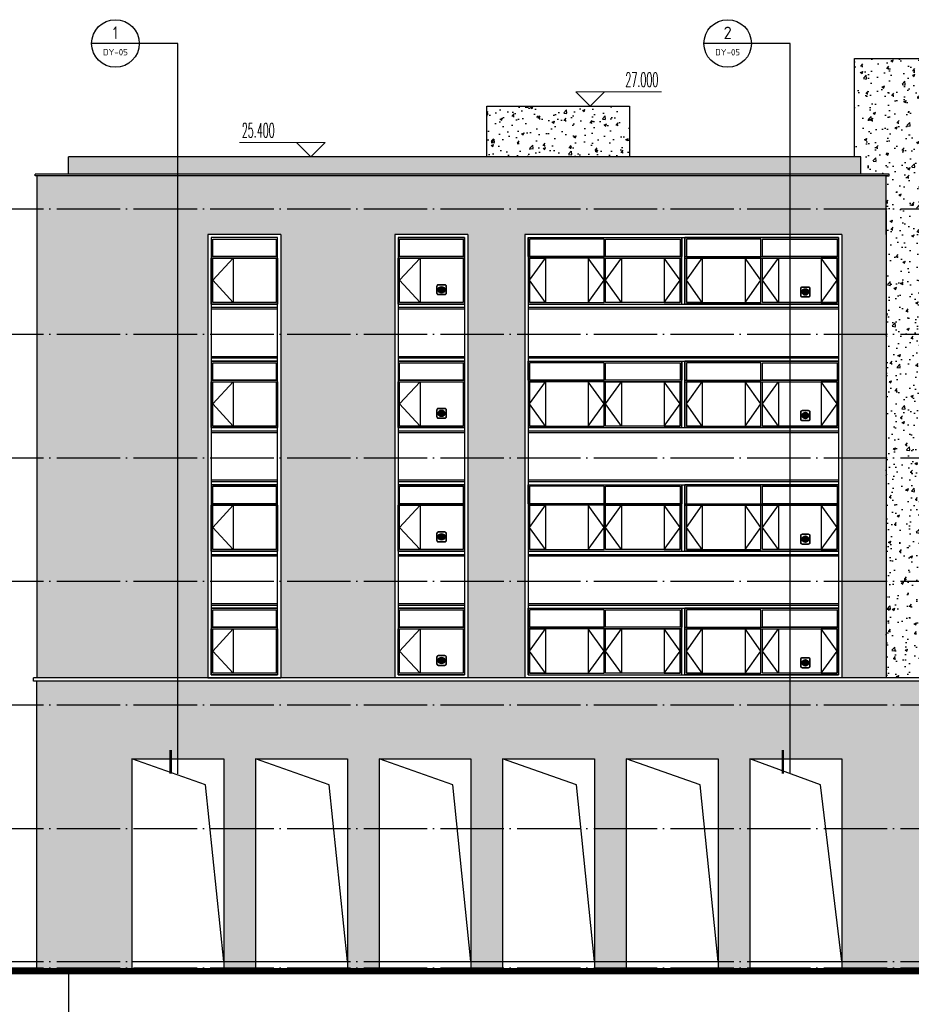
# Model space of a CAD drawing. Extents: x 1779708 to 7299578, y -1121471 to 88434.
# Tile 539 of 656: x 5275827 to 5303960, y -1006906 to -975835. Entities that reach past the tile are written whole.
import ezdxf
from ezdxf.enums import TextEntityAlignment as Align

# ---------------------------------------------------------------- set-up
doc = ezdxf.new("R2010")
doc.units = 0
doc.header["$LTSCALE"] = 1000
doc.header["$MEASUREMENT"] = 0
doc.linetypes.add('DOTE', pattern=[2.42, 2, -0.2, 0.02, -0.2])
doc.layers.get('0').update_dxf_attribs({"linetype": 'CONTINUOUS'})
for name, color, linetype in [('AXIS', 3, 'CONTINUOUS'), ('DIM_IDEN', 3, 'CONTINUOUS'), ('DOTE', 1, 'DOTE'), ('PUB_TEXT', 7, 'CONTINUOUS'), ('WINDOW', 2, 'CONTINUOUS'), ('可见线', 6, 'CONTINUOUS'), ('建筑', 31, 'CONTINUOUS'), ('立面中线', 140, 'CONTINUOUS'), ('立面填充图例白', 7, 'CONTINUOUS'), ('立面粗线', 30, 'CONTINUOUS'), ('立面细线', 114, 'CONTINUOUS')]:
    doc.layers.add(name, color=color, linetype=linetype)
doc.layers.add('DIM_ELEV', color=3, linetype='CONTINUOUS', lineweight=13)
doc.styles.add('_TCH_DIM', font='SIMPLEX.shx', dxfattribs={"width": 0.7, "bigfont": 'GBCBIG.shx'})
doc.styles.get("Standard").update_dxf_attribs({"font": 'GBENOR', "bigfont": 'GBCBIG'})
pattern_1 = [(50, (0, -3328.6), (819.83101, -71.725885), [85.725, -942.975]), (355, (0, -3328.6), (-158.59272, 859.75489), [68.58, -754.38]), (100.451, (68.3, -3334.6), (661.24126, 788.0251), [72.855, -801.405]), (46.1842, (0, -3100), (1219.85568, -189.19048), [128.5875, -1414.4625]), (96.6356, (101.7, -3115.8), (1068.31906, 1113.415), [109.2825, -1202.1075]), (351.184, (0, -3100), (1068.32073, 1113.41303), [102.87, -1131.57]), (21, (114.3, -3157.15), (682.26696, -460.19483), [85.725, -942.975]), (326, (114.3, -3157.15), (278.10913, 828.84585), [68.58, -754.38]), (71.4514, (171.16, -3195.5), (960.37421, 368.65286), [72.855, -801.405]), (37.5, (0, -3328.6), (13.898715, 380.497675), [0, -745.236, 0, -765.81, 0, -757.2375]), (7.5, (0, -3328.6), (300.68848, 450.812587), [0, -436.626, 0, -728.091, 0, -288.6075]), (327.5, (-254.9, -3328.6), (610.157678, -25.779348), [0, -285.75, 0, -891.54, 0, -1183.005]), (317.5, (-369.2, -3328.6), (666.581316, 114.41921), [0, -371.475, 0, -592.074, 0, -840.105])]

# ---------------------------------------------------------------- blocks, each defined once
blk = doc.blocks.new('b112')
at = {"layer": '建筑'}
h = blk.add_hatch(color=1, dxfattribs=at)
h.dxf.hatch_style = 1
edge = h.paths.add_edge_path()
edge.add_arc((2930760, 155416), 100, 0, 360)
for points in [[(2930660, 155266), (2930860, 155266, 0.414214), (2930910, 155316), (2930910, 155516, 0.414214), (2930860, 155566), (2930660, 155566, 0.414214), (2930610, 155516), (2930610, 155316, 0.414214)], [(2930660, 155276), (2930860, 155276, 0.414214), (2930900, 155316), (2930900, 155516, 0.414214), (2930860, 155556), (2930660, 155556, 0.414214), (2930620, 155516), (2930620, 155316, 0.414214)]]:
    blk.add_lwpolyline(points, format="xyb", close=True, dxfattribs=at)
at = {"layer": '建筑', "color": 1}
blk.add_circle((2930760, 155416), 100, dxfattribs=at)

msp = doc.modelspace()

# ---------------------------------------------------------------- hatches: boundary and pattern name
at = {"layer": '立面填充图例白'}
h = msp.add_hatch(dxfattribs=at)
h.set_pattern_fill('AR-CONC', color=0, scale=450, style=0)
h.set_pattern_definition(pattern_1)
h.paths.add_polyline_path([(5312816.3, -978608.3), (5312816.3, -981808.3), (5314566.3, -981808.3), (5314566.3, -980808.3), (5314516.3, -980808.3), (5314516.3, -980708.3), (5315366.3, -980708.3), (5315366.3, -980158.3), (5315566.3, -980158.3), (5315566.3, -977058.3), (5302166.3, -977058.3), (5302166.3, -980158.3), (5302366.3, -980158.3), (5302366.3, -980708.3), (5303266.3, -980708.3), (5303266.3, -980758.3), (5303166.3, -980758.3), (5303166.3, -981808.3), (5304816.3, -981808.3), (5304816.3, -978608.3)])
h = msp.add_hatch(dxfattribs=at)
h.set_pattern_fill('AR-CONC', color=0, scale=450, style=0)
h.set_pattern_definition(pattern_1)
h.paths.add_polyline_path([(5295066.3, -978558.3), (5290566.3, -978558.3), (5290566.3, -980158.3), (5295066.3, -980158.3)])
h = msp.add_hatch(dxfattribs=at)
h.set_pattern_fill('AR-CONC', color=0, scale=450, style=0)
h.set_pattern_definition(pattern_1)
h.paths.add_polyline_path([(5302366.3, -980158.3), (5277366.3, -980158.3), (5277366.3, -980708.3), (5302366.3, -980708.3)])
h = msp.add_hatch(dxfattribs=at)
h.set_pattern_fill('AR-CONC', color=0, scale=450, style=0)
h.set_pattern_definition(pattern_1)
h.paths.add_polyline_path([(5303166.3, -980758.3), (5276366.3, -980758.3), (5276366.3, -981808.3), (5303166.3, -981808.3)])
h = msp.add_hatch(dxfattribs=at)
h.set_pattern_fill('AR-CONC', color=0, scale=450, style=0)
h.set_pattern_definition(pattern_1)
h.paths.add_polyline_path([(5303166.3, -981858.3), (5303166.3, -981808.3), (5276366.3, -981808.3), (5276366.3, -985758.3), (5281766.3, -985758.3), (5281766.3, -982608.3), (5284066.3, -982608.3), (5284066.3, -985758.3), (5287666.3, -985758.3), (5287666.3, -982608.3), (5289966.3, -982608.3), (5289966.3, -985758.3), (5291766.3, -985758.3), (5291766.3, -982608.3), (5301766.3, -982608.3), (5301766.3, -985758.3), (5303166.3, -985758.3)])
h = msp.add_hatch(dxfattribs=at)
h.set_pattern_fill('AR-CONC', color=0, scale=450, style=0)
h.set_pattern_definition(pattern_1)
h.paths.add_polyline_path([(5314566.3, -981808.3), (5312766.3, -981808.3), (5312766.3, -985758.3), (5314566.3, -985758.3)])
h.paths.add_polyline_path([(5304816.3, -985758.3), (5304816.3, -981808.3), (5303166.3, -981808.3), (5303166.3, -985758.3)])
h = msp.add_hatch(dxfattribs=at)
h.set_pattern_fill('AR-CONC', color=0, scale=450, style=0)
h.set_pattern_definition(pattern_1)
h.paths.add_polyline_path([(5303166.3, -985758.3), (5301766.3, -985758.3), (5301766.3, -989658.3), (5303166.3, -989658.3)])
h.paths.add_polyline_path([(5291766.3, -985758.3), (5289966.3, -985758.3), (5289966.3, -989658.3), (5291766.3, -989658.3)])
h.paths.add_polyline_path([(5287666.3, -985758.3), (5284066.3, -985758.3), (5284066.3, -989658.3), (5287666.3, -989658.3)])
h.paths.add_polyline_path([(5281766.3, -985758.3), (5276366.3, -985758.3), (5276366.3, -989658.3), (5281766.3, -989658.3)])
h = msp.add_hatch(dxfattribs=at)
h.set_pattern_fill('AR-CONC', color=0, scale=450, style=0)
h.set_pattern_definition(pattern_1)
h.paths.add_polyline_path([(5304816.3, -989658.3), (5304816.3, -985758.3), (5303166.3, -985758.3), (5303166.3, -989658.3)])
h.paths.add_polyline_path([(5312816.3, -985758.3), (5312816.3, -989658.3), (5314566.3, -989658.3), (5314566.3, -985758.3)])
h = msp.add_hatch(dxfattribs=at)
h.set_pattern_fill('AR-CONC', color=0, scale=450, style=0)
h.set_pattern_definition(pattern_1)
h.paths.add_polyline_path([(5281766.3, -989658.3), (5276366.3, -989658.3), (5276366.3, -993558.3), (5281766.3, -993558.3)])
h.paths.add_polyline_path([(5287666.3, -989658.3), (5284066.3, -989658.3), (5284066.3, -993558.3), (5287666.3, -993558.3)])
h.paths.add_polyline_path([(5291766.3, -989658.3), (5289966.3, -989658.3), (5289966.3, -993558.3), (5291766.3, -993558.3)])
h.paths.add_polyline_path([(5303166.3, -989658.3), (5301766.3, -989658.3), (5301766.3, -993558.3), (5303166.3, -993558.3)])
h = msp.add_hatch(dxfattribs=at)
h.set_pattern_fill('AR-CONC', color=0, scale=450, style=0)
h.set_pattern_definition(pattern_1)
h.paths.add_polyline_path([(5304816.3, -993558.3), (5304816.3, -989658.3), (5303166.3, -989658.3), (5303166.3, -993558.3)])
h.paths.add_polyline_path([(5312816.3, -989658.3), (5312816.3, -993558.3), (5314566.3, -993558.3), (5314566.3, -989658.3)])
h = msp.add_hatch(dxfattribs=at)
h.set_pattern_fill('AR-CONC', color=0, scale=450, style=0)
h.set_pattern_definition(pattern_1)
h.paths.add_polyline_path([(5303166.3, -993558.3), (5301766.3, -993558.3), (5301766.3, -996608.3), (5303166.3, -996608.3)])
h.paths.add_polyline_path([(5291766.3, -993558.3), (5289966.3, -993558.3), (5289966.3, -996608.3), (5291766.3, -996608.3)])
h.paths.add_polyline_path([(5287666.3, -993558.3), (5284066.3, -993558.3), (5284066.3, -996608.3), (5287666.3, -996608.3)])
h.paths.add_polyline_path([(5281766.3, -993558.3), (5276366.3, -993558.3), (5276366.3, -996608.3), (5281766.3, -996608.3)])
h = msp.add_hatch(dxfattribs=at)
h.set_pattern_fill('AR-CONC', color=0, scale=450, style=0)
h.set_pattern_definition(pattern_1)
h.paths.add_polyline_path([(5304866.3, -993558.3), (5303166.3, -993558.3), (5303166.3, -996608.3), (5304866.3, -996608.3)])
h.paths.add_polyline_path([(5312816.3, -993558.3), (5312816.3, -996608.3), (5314566.3, -996608.3), (5314566.3, -993558.3)])
h = msp.add_hatch(dxfattribs=at)
h.set_pattern_fill('AR-CONC', color=0, scale=450, style=0)
h.set_pattern_definition(pattern_1)
h.paths.add_polyline_path([(5329366.3, -996708.3), (5315566.3, -996708.3), (5276366.3, -996708.3), (5276366.3, -997458.3), (5329366.3, -997458.3)])
h = msp.add_hatch(dxfattribs=at)
h.set_pattern_fill('AR-CONC', color=0, scale=450, style=0)
h.set_pattern_definition(pattern_1)
h.paths.add_polyline_path([(5329366.3, -997458.3), (5276366.3, -997458.3), (5276366.3, -1001358.3), (5279366.3, -1001358.3), (5279366.3, -999158.3), (5282266.3, -999158.3), (5282266.3, -1001358.3), (5283266.3, -1001358.3), (5283266.3, -999158.3), (5286166.3, -999158.3), (5286166.3, -1001358.3), (5287166.3, -1001358.3), (5287166.3, -999158.3), (5290066.3, -999158.3), (5290066.3, -1001358.3), (5291066.3, -1001358.3), (5291066.3, -999158.3), (5293966.3, -999158.3), (5293966.3, -1001358.3), (5294966.3, -1001358.3), (5294966.3, -999158.3), (5297866.3, -999158.3), (5297866.3, -1001358.3), (5298866.3, -1001358.3), (5298866.3, -999158.3), (5301766.3, -999158.3), (5301766.3, -1001358.3), (5307166.3, -1001358.3), (5307166.3, -999158.3), (5310566.3, -999158.3), (5310566.3, -1001358.3), (5311566.3, -1001358.3), (5311566.3, -999158.3), (5314966.3, -999158.3), (5314966.3, -1001358.3), (5315966.3, -1001358.3), (5315966.3, -999158.3), (5318566.3, -999158.3), (5318566.3, -1001358.3), (5319566.3, -1001358.3), (5319566.3, -999158.3), (5323166.3, -999158.3), (5323166.3, -1001358.3), (5329366.3, -1001358.3)])
h = msp.add_hatch(dxfattribs=at)
h.set_pattern_fill('AR-CONC', color=0, scale=450, style=0)
h.set_pattern_definition(pattern_1)
h.paths.add_polyline_path([(5329366.3, -1005558.3), (5323166.3, -1005558.3), (5323166.3, -1005758.3), (5329366.3, -1005758.3)])
h.paths.add_polyline_path([(5319566.3, -1005558.3), (5318566.3, -1005558.3), (5318566.3, -1005758.3), (5319566.3, -1005758.3)])
h.paths.add_polyline_path([(5315966.3, -1005558.3), (5314966.3, -1005558.3), (5314966.3, -1005758.3), (5315966.3, -1005758.3)])
h.paths.add_polyline_path([(5311566.3, -1005558.3), (5310566.3, -1005558.3), (5310566.3, -1005758.3), (5311566.3, -1005758.3)])
h.paths.add_polyline_path([(5307166.3, -1005558.3), (5301766.3, -1005558.3), (5301766.3, -1005758.3), (5307166.3, -1005758.3)])
h.paths.add_polyline_path([(5298866.3, -1005558.3), (5297866.3, -1005558.3), (5297866.3, -1005758.3), (5298866.3, -1005758.3)])
h.paths.add_polyline_path([(5294966.3, -1005558.3), (5293966.3, -1005558.3), (5293966.3, -1005758.3), (5294966.3, -1005758.3)])
h.paths.add_polyline_path([(5291066.3, -1005558.3), (5290066.3, -1005558.3), (5290066.3, -1005758.3), (5291066.3, -1005758.3)])
h.paths.add_polyline_path([(5287166.3, -1005558.3), (5286166.3, -1005558.3), (5286166.3, -1005758.3), (5287166.3, -1005758.3)])
h.paths.add_polyline_path([(5283266.3, -1005558.3), (5282266.3, -1005558.3), (5282266.3, -1005758.3), (5283266.3, -1005758.3)])
h.paths.add_polyline_path([(5279366.3, -1005558.3), (5276366.3, -1005558.3), (5276366.3, -1005758.3), (5279366.3, -1005758.3)])
h.paths.add_polyline_path([(5329366.3, -1001358.3), (5323166.3, -1001358.3), (5323166.3, -1005558.3), (5329366.3, -1005558.3)])
h.paths.add_polyline_path([(5319566.3, -1001358.3), (5318566.3, -1001358.3), (5318566.3, -1005558.3), (5319566.3, -1005558.3)])
h.paths.add_polyline_path([(5315966.3, -1001358.3), (5314966.3, -1001358.3), (5314966.3, -1005558.3), (5315966.3, -1005558.3)])
h.paths.add_polyline_path([(5311566.3, -1001358.3), (5310566.3, -1001358.3), (5310566.3, -1005558.3), (5311566.3, -1005558.3)])
h.paths.add_polyline_path([(5307166.3, -1001358.3), (5301766.3, -1001358.3), (5301766.3, -1005558.3), (5307166.3, -1005558.3)])
h.paths.add_polyline_path([(5298866.3, -1001358.3), (5297866.3, -1001358.3), (5297866.3, -1005558.3), (5298866.3, -1005558.3)])
h.paths.add_polyline_path([(5294966.3, -1001358.3), (5293966.3, -1001358.3), (5293966.3, -1005558.3), (5294966.3, -1005558.3)])
h.paths.add_polyline_path([(5291066.3, -1001358.3), (5290066.3, -1001358.3), (5290066.3, -1005558.3), (5291066.3, -1005558.3)])
h.paths.add_polyline_path([(5287166.3, -1001358.3), (5286166.3, -1001358.3), (5286166.3, -1005558.3), (5287166.3, -1005558.3)])
h.paths.add_polyline_path([(5283266.3, -1001358.3), (5282266.3, -1001358.3), (5282266.3, -1005558.3), (5283266.3, -1005558.3)])
h.paths.add_polyline_path([(5279366.3, -1001358.3), (5276366.3, -1001358.3), (5276366.3, -1005558.3), (5279366.3, -1005558.3)])

# ---------------------------------------------------------------- linework, layer by layer
at = {"layer": 'AXIS'}
msp.add_line((5277366.3, -1005758.3), (5277366.3, -1007793.5), dxfattribs=at)
at = {"layer": 'DIM_ELEV'}
for p, q in [((5293826.5, -978558.3), (5293376.5, -978108.3)), ((5293376.5, -978108.3), (5296076.5, -978108.3)), ((5293826.5, -978558.3), (5294276.5, -978108.3)), ((5291351.5, -978558.3), (5294276.5, -978558.3)), ((5285464.3, -979708.3), (5282764.3, -979708.3)), ((5285014.3, -980158.3), (5284564.3, -979708.3)), ((5285014.3, -980158.3), (5285464.3, -979708.3)), ((5287489.3, -980158.3), (5284564.3, -980158.3))]:
    msp.add_line(p, q, dxfattribs=at)
at = {"layer": 'DIM_IDEN'}
for p, q in [((5279598.3, -976584.6), (5278098.3, -976584.6)), ((5280816.3, -976584.6), (5279598.3, -976584.6)), ((5280816.3, -999628.6), (5280816.3, -976584.6)), ((5298916.1, -976584.6), (5297416.1, -976584.6)), ((5300134.1, -976584.6), (5298916.1, -976584.6)), ((5300134.1, -999628.6), (5300134.1, -976584.6))]:
    msp.add_line(p, q, dxfattribs=at)
at = {"layer": 'DIM_IDEN', "const_width": 75}
for points in [[(5280591.3, -999628.6), (5280591.3, -998878.6)], [(5299909.1, -999628.6), (5299909.1, -998878.6)]]:
    msp.add_lwpolyline(points, dxfattribs=at)
at = {"layer": 'DIM_IDEN'}
for centre in [(5278848.3, -976584.6), (5298166.1, -976584.6)]:
    msp.add_circle(centre, 750, dxfattribs=at)
at = {"layer": 'DOTE'}
for p, q in [((5272162.1, -981808.3), (5346366.3, -981808.3)), ((5272162.1, -985758.3), (5346366.3, -985758.3)), ((5272162.1, -989658.3), (5346366.3, -989658.3)), ((5272162.1, -993558.3), (5346366.3, -993558.3)), ((5272162.1, -997458.3), (5346366.3, -997458.3)), ((5272162.1, -1001358.3), (5346366.3, -1001358.3)), ((5272162.1, -1005558.3), (5346366.3, -1005558.3)), ((5272162.1, -1005758.3), (5346366.3, -1005758.3))]:
    msp.add_line(p, q, dxfattribs=at)
at = {"layer": 'WINDOW'}
for points in [[(5283916.3, -983308.3), (5281916.3, -983308.3), (5281916.3, -982758.3), (5283916.3, -982758.3)], [(5289816.3, -983308.3), (5287816.3, -983308.3), (5287816.3, -982758.3), (5289816.3, -982758.3)], [(5291916.3, -983308.3), (5294266.3, -983308.3), (5294266.3, -982758.3), (5291916.3, -982758.3)], [(5296666.3, -983308.3), (5294316.3, -983308.3), (5294316.3, -982758.3), (5296666.3, -982758.3)], [(5296866.3, -983308.3), (5299216.3, -983308.3), (5299216.3, -982758.3), (5296866.3, -982758.3)], [(5301616.3, -983308.3), (5299266.3, -983308.3), (5299266.3, -982758.3), (5301616.3, -982758.3)], [(5283916.3, -984758.3), (5281916.3, -984758.3), (5281916.3, -983358.3), (5283916.3, -983358.3)], [(5289816.3, -984758.3), (5287816.3, -984758.3), (5287816.3, -983358.3), (5289816.3, -983358.3)], [(5291916.3, -984758.3), (5294266.3, -984758.3), (5294266.3, -983358.3), (5291916.3, -983358.3)], [(5296666.3, -984758.3), (5294316.3, -984758.3), (5294316.3, -983358.3), (5296666.3, -983358.3)], [(5296866.3, -984758.3), (5299216.3, -984758.3), (5299216.3, -983358.3), (5296866.3, -983358.3)], [(5301616.3, -984758.3), (5299266.3, -984758.3), (5299266.3, -983358.3), (5301616.3, -983358.3)], [(5283916.3, -987208.3), (5281916.3, -987208.3), (5281916.3, -986658.3), (5283916.3, -986658.3)], [(5289816.3, -987208.3), (5287816.3, -987208.3), (5287816.3, -986658.3), (5289816.3, -986658.3)], [(5291916.3, -987208.3), (5294266.3, -987208.3), (5294266.3, -986658.3), (5291916.3, -986658.3)], [(5296666.3, -987208.3), (5294316.3, -987208.3), (5294316.3, -986658.3), (5296666.3, -986658.3)], [(5296866.3, -987208.3), (5299216.3, -987208.3), (5299216.3, -986658.3), (5296866.3, -986658.3)], [(5301616.3, -987208.3), (5299266.3, -987208.3), (5299266.3, -986658.3), (5301616.3, -986658.3)], [(5283916.3, -988658.3), (5281916.3, -988658.3), (5281916.3, -987258.3), (5283916.3, -987258.3)], [(5289816.3, -988658.3), (5287816.3, -988658.3), (5287816.3, -987258.3), (5289816.3, -987258.3)], [(5291916.3, -988658.3), (5294266.3, -988658.3), (5294266.3, -987258.3), (5291916.3, -987258.3)], [(5296666.3, -988658.3), (5294316.3, -988658.3), (5294316.3, -987258.3), (5296666.3, -987258.3)], [(5296866.3, -988658.3), (5299216.3, -988658.3), (5299216.3, -987258.3), (5296866.3, -987258.3)], [(5301616.3, -988658.3), (5299266.3, -988658.3), (5299266.3, -987258.3), (5301616.3, -987258.3)], [(5283916.3, -991108.3), (5281916.3, -991108.3), (5281916.3, -990558.3), (5283916.3, -990558.3)], [(5289816.3, -991108.3), (5287816.3, -991108.3), (5287816.3, -990558.3), (5289816.3, -990558.3)], [(5291916.3, -991108.3), (5294266.3, -991108.3), (5294266.3, -990558.3), (5291916.3, -990558.3)], [(5296666.3, -991108.3), (5294316.3, -991108.3), (5294316.3, -990558.3), (5296666.3, -990558.3)], [(5296866.3, -991108.3), (5299216.3, -991108.3), (5299216.3, -990558.3), (5296866.3, -990558.3)], [(5301616.3, -991108.3), (5299266.3, -991108.3), (5299266.3, -990558.3), (5301616.3, -990558.3)], [(5283916.3, -992558.3), (5281916.3, -992558.3), (5281916.3, -991158.3), (5283916.3, -991158.3)], [(5289816.3, -992558.3), (5287816.3, -992558.3), (5287816.3, -991158.3), (5289816.3, -991158.3)], [(5291916.3, -992558.3), (5294266.3, -992558.3), (5294266.3, -991158.3), (5291916.3, -991158.3)], [(5296666.3, -992558.3), (5294316.3, -992558.3), (5294316.3, -991158.3), (5296666.3, -991158.3)], [(5296866.3, -992558.3), (5299216.3, -992558.3), (5299216.3, -991158.3), (5296866.3, -991158.3)], [(5301616.3, -992558.3), (5299266.3, -992558.3), (5299266.3, -991158.3), (5301616.3, -991158.3)], [(5283916.3, -995008.3), (5281916.3, -995008.3), (5281916.3, -994458.3), (5283916.3, -994458.3)], [(5289816.3, -995008.3), (5287816.3, -995008.3), (5287816.3, -994458.3), (5289816.3, -994458.3)], [(5291916.3, -995008.3), (5294266.3, -995008.3), (5294266.3, -994458.3), (5291916.3, -994458.3)], [(5296666.3, -995008.3), (5294316.3, -995008.3), (5294316.3, -994458.3), (5296666.3, -994458.3)], [(5296866.3, -995008.3), (5299216.3, -995008.3), (5299216.3, -994458.3), (5296866.3, -994458.3)], [(5301616.3, -995008.3), (5299266.3, -995008.3), (5299266.3, -994458.3), (5301616.3, -994458.3)], [(5283916.3, -996458.3), (5281916.3, -996458.3), (5281916.3, -995058.3), (5283916.3, -995058.3)], [(5289816.3, -996458.3), (5287816.3, -996458.3), (5287816.3, -995058.3), (5289816.3, -995058.3)], [(5291916.3, -996458.3), (5294266.3, -996458.3), (5294266.3, -995058.3), (5291916.3, -995058.3)], [(5296666.3, -996458.3), (5294316.3, -996458.3), (5294316.3, -995058.3), (5296666.3, -995058.3)], [(5296866.3, -996458.3), (5299216.3, -996458.3), (5299216.3, -995058.3), (5296866.3, -995058.3)], [(5301616.3, -996458.3), (5299266.3, -996458.3), (5299266.3, -995058.3), (5301616.3, -995058.3)]]:
    msp.add_lwpolyline(points, close=True, dxfattribs=at)
at = {"layer": '可见线', "const_width": 200}
msp.add_lwpolyline([(5420570.5, -1005858.3), (5272162.1, -1005858.3)], dxfattribs=at)
at = {"layer": '立面中线'}
for p, q in [((5302166.3, -980158.3), (5302166.3, -977058.3)), ((5302166.3, -977058.3), (5315566.3, -977058.3)), ((5290566.3, -980158.3), (5290566.3, -978558.3)), ((5290566.3, -978558.3), (5295066.3, -978558.3)), ((5295066.3, -978558.3), (5295066.3, -980158.3)), ((5287766.3, -982708.3), (5287766.3, -996508.3)), ((5287766.3, -982708.3), (5289866.3, -982708.3)), ((5291866.3, -982708.3), (5301666.3, -982708.3)), ((5281866.3, -984808.3), (5283966.3, -984808.3)), ((5281866.3, -984908.3), (5283966.3, -984908.3)), ((5281866.3, -984958.3), (5283966.3, -984958.3)), ((5287766.3, -984808.3), (5289866.3, -984808.3)), ((5287766.3, -984908.3), (5289866.3, -984908.3)), ((5287766.3, -984958.3), (5289866.3, -984958.3)), ((5291866.3, -984808.3), (5301666.3, -984808.3)), ((5291866.3, -984908.3), (5301666.3, -984908.3)), ((5291866.3, -984958.3), (5301666.3, -984958.3)), ((5281866.3, -986458.3), (5283966.3, -986458.3)), ((5281866.3, -986508.3), (5283966.3, -986508.3)), ((5287766.3, -986458.3), (5289866.3, -986458.3)), ((5287766.3, -986508.3), (5289866.3, -986508.3)), ((5291866.3, -986458.3), (5301666.3, -986458.3)), ((5291866.3, -986508.3), (5301666.3, -986508.3)), ((5281866.3, -986608.3), (5283966.3, -986608.3)), ((5287766.3, -986608.3), (5289866.3, -986608.3)), ((5291866.3, -986608.3), (5301666.3, -986608.3)), ((5281866.3, -988708.3), (5283966.3, -988708.3)), ((5281866.3, -988808.3), (5283966.3, -988808.3)), ((5281866.3, -988858.3), (5283966.3, -988858.3)), ((5287766.3, -988708.3), (5289866.3, -988708.3)), ((5287766.3, -988808.3), (5289866.3, -988808.3)), ((5287766.3, -988858.3), (5289866.3, -988858.3)), ((5291866.3, -988708.3), (5301666.3, -988708.3)), ((5291866.3, -988808.3), (5301666.3, -988808.3)), ((5291866.3, -988858.3), (5301666.3, -988858.3)), ((5281866.3, -990358.3), (5283966.3, -990358.3)), ((5281866.3, -990408.3), (5283966.3, -990408.3)), ((5281866.3, -990508.3), (5283966.3, -990508.3)), ((5287766.3, -990358.3), (5289866.3, -990358.3)), ((5287766.3, -990408.3), (5289866.3, -990408.3)), ((5287766.3, -990508.3), (5289866.3, -990508.3)), ((5291866.3, -990358.3), (5301666.3, -990358.3)), ((5291866.3, -990408.3), (5301666.3, -990408.3)), ((5291866.3, -990508.3), (5301666.3, -990508.3)), ((5281866.3, -992608.3), (5283966.3, -992608.3)), ((5281866.3, -992708.3), (5283966.3, -992708.3)), ((5287766.3, -992608.3), (5289866.3, -992608.3)), ((5287766.3, -992708.3), (5289866.3, -992708.3)), ((5291866.3, -992608.3), (5301666.3, -992608.3)), ((5291866.3, -992708.3), (5301666.3, -992708.3)), ((5281866.3, -992758.3), (5283966.3, -992758.3)), ((5287766.3, -992758.3), (5289866.3, -992758.3)), ((5291866.3, -992758.3), (5301666.3, -992758.3)), ((5281866.3, -994258.3), (5283966.3, -994258.3)), ((5287766.3, -994258.3), (5289866.3, -994258.3)), ((5291866.3, -994258.3), (5301666.3, -994258.3)), ((5281866.3, -994308.3), (5283966.3, -994308.3)), ((5281866.3, -994408.3), (5283966.3, -994408.3)), ((5287766.3, -994308.3), (5289866.3, -994308.3)), ((5287766.3, -994408.3), (5289866.3, -994408.3)), ((5291866.3, -994308.3), (5301666.3, -994308.3)), ((5291866.3, -994408.3), (5301666.3, -994408.3)), ((5287766.3, -996508.3), (5289866.3, -996508.3)), ((5291866.3, -996508.3), (5301666.3, -996508.3))]:
    msp.add_line(p, q, dxfattribs=at)
for points in [[(5277366.3, -980708.3), (5277366.3, -980158.3)], [(5302366.3, -980708.3), (5302366.3, -980158.3), (5277366.3, -980158.3)], [(5289866.3, -982708.3), (5289866.3, -984808.3)], [(5289866.3, -982708.3), (5289866.3, -996508.3)], [(5291866.3, -982708.3), (5291866.3, -984808.3)], [(5291866.3, -982708.3), (5291866.3, -996508.3)], [(5296716.3, -984808.3), (5296716.3, -982708.3)], [(5296816.3, -984808.3), (5296816.3, -982708.3)], [(5301666.3, -982708.3), (5301666.3, -985758.3)], [(5301766.3, -982608.3), (5301766.3, -985758.3)], [(5283966.3, -984808.3), (5281866.3, -984808.3)], [(5301666.3, -985758.3), (5301666.3, -989658.3)], [(5301766.3, -985758.3), (5301766.3, -989658.3)], [(5283966.3, -986608.3), (5281866.3, -986608.3)], [(5283966.3, -986608.3), (5281866.3, -986608.3)], [(5289866.3, -986608.3), (5289866.3, -988708.3)], [(5291866.3, -986608.3), (5291866.3, -988708.3)], [(5296716.3, -988708.3), (5296716.3, -986608.3)], [(5296816.3, -988708.3), (5296816.3, -986608.3)], [(5283966.3, -988708.3), (5281866.3, -988708.3)], [(5283966.3, -988708.3), (5281866.3, -988708.3)], [(5301666.3, -989658.3), (5301666.3, -993558.3)], [(5301766.3, -989658.3), (5301766.3, -993558.3)], [(5283966.3, -990508.3), (5281866.3, -990508.3)], [(5283966.3, -990508.3), (5281866.3, -990508.3)], [(5283966.3, -990508.3), (5281866.3, -990508.3)], [(5283966.3, -990508.3), (5281866.3, -990508.3)], [(5289866.3, -990508.3), (5289866.3, -992608.3)], [(5291866.3, -990508.3), (5291866.3, -992608.3)], [(5296716.3, -992608.3), (5296716.3, -990508.3)], [(5296816.3, -992608.3), (5296816.3, -990508.3)], [(5283966.3, -992608.3), (5281866.3, -992608.3)], [(5283966.3, -992608.3), (5281866.3, -992608.3)], [(5301666.3, -993558.3), (5301666.3, -996508.3)], [(5301766.3, -993558.3), (5301766.3, -996608.3)], [(5283966.3, -996508.3), (5283966.3, -994408.3), (5281866.3, -994408.3), (5281866.3, -996508.3)], [(5283966.3, -994408.3), (5281866.3, -994408.3)], [(5283966.3, -994408.3), (5281866.3, -994408.3)], [(5283966.3, -994408.3), (5281866.3, -994408.3)], [(5283966.3, -994408.3), (5281866.3, -994408.3)], [(5289866.3, -994408.3), (5289866.3, -996508.3)], [(5291866.3, -996508.3), (5291866.3, -994408.3)], [(5296716.3, -996508.3), (5296716.3, -994408.3)], [(5296816.3, -996508.3), (5296816.3, -994408.3)]]:
    msp.add_lwpolyline(points, dxfattribs=at)
for points in [[(5281866.3, -996508.3), (5283966.3, -996508.3), (5283966.3, -982708.3), (5281866.3, -982708.3)], [(5283966.3, -982708.3), (5281866.3, -982708.3), (5281866.3, -983308.3), (5283966.3, -983308.3)], [(5289866.3, -982708.3), (5287766.3, -982708.3), (5287766.3, -983308.3), (5289866.3, -983308.3)], [(5291866.3, -982708.3), (5296716.3, -982708.3), (5296716.3, -983308.3), (5291866.3, -983308.3)], [(5301666.3, -982708.3), (5296816.3, -982708.3), (5296816.3, -983308.3), (5301666.3, -983308.3)], [(5283966.3, -984808.3), (5281866.3, -984808.3), (5281866.3, -983358.3), (5283966.3, -983358.3)], [(5289866.3, -984808.3), (5287766.3, -984808.3), (5287766.3, -983358.3), (5289866.3, -983358.3)], [(5291866.3, -984808.3), (5296716.3, -984808.3), (5296716.3, -983358.3), (5291866.3, -983358.3)], [(5301666.3, -984808.3), (5296816.3, -984808.3), (5296816.3, -983358.3), (5301666.3, -983358.3)], [(5283966.3, -986608.3), (5281866.3, -986608.3), (5281866.3, -987208.3), (5283966.3, -987208.3)], [(5289866.3, -986608.3), (5287766.3, -986608.3), (5287766.3, -987208.3), (5289866.3, -987208.3)], [(5291866.3, -986608.3), (5296716.3, -986608.3), (5296716.3, -987208.3), (5291866.3, -987208.3)], [(5301666.3, -986608.3), (5296816.3, -986608.3), (5296816.3, -987208.3), (5301666.3, -987208.3)], [(5283966.3, -988708.3), (5281866.3, -988708.3), (5281866.3, -987258.3), (5283966.3, -987258.3)], [(5289866.3, -988708.3), (5287766.3, -988708.3), (5287766.3, -987258.3), (5289866.3, -987258.3)], [(5291866.3, -988708.3), (5296716.3, -988708.3), (5296716.3, -987258.3), (5291866.3, -987258.3)], [(5301666.3, -988708.3), (5296816.3, -988708.3), (5296816.3, -987258.3), (5301666.3, -987258.3)], [(5283966.3, -990508.3), (5281866.3, -990508.3), (5281866.3, -991108.3), (5283966.3, -991108.3)], [(5289866.3, -990508.3), (5287766.3, -990508.3), (5287766.3, -991108.3), (5289866.3, -991108.3)], [(5291866.3, -990508.3), (5296716.3, -990508.3), (5296716.3, -991108.3), (5291866.3, -991108.3)], [(5301666.3, -990508.3), (5296816.3, -990508.3), (5296816.3, -991108.3), (5301666.3, -991108.3)], [(5283966.3, -992608.3), (5281866.3, -992608.3), (5281866.3, -991158.3), (5283966.3, -991158.3)], [(5289866.3, -992608.3), (5287766.3, -992608.3), (5287766.3, -991158.3), (5289866.3, -991158.3)], [(5291866.3, -992608.3), (5296716.3, -992608.3), (5296716.3, -991158.3), (5291866.3, -991158.3)], [(5301666.3, -992608.3), (5296816.3, -992608.3), (5296816.3, -991158.3), (5301666.3, -991158.3)], [(5283966.3, -994408.3), (5281866.3, -994408.3), (5281866.3, -995008.3), (5283966.3, -995008.3)], [(5289866.3, -994408.3), (5287766.3, -994408.3), (5287766.3, -995008.3), (5289866.3, -995008.3)], [(5291866.3, -994408.3), (5296716.3, -994408.3), (5296716.3, -995008.3), (5291866.3, -995008.3)], [(5301666.3, -994408.3), (5296816.3, -994408.3), (5296816.3, -995008.3), (5301666.3, -995008.3)], [(5283966.3, -996508.3), (5281866.3, -996508.3), (5281866.3, -995058.3), (5283966.3, -995058.3)], [(5289866.3, -996508.3), (5287766.3, -996508.3), (5287766.3, -995058.3), (5289866.3, -995058.3)], [(5291866.3, -996508.3), (5296716.3, -996508.3), (5296716.3, -995058.3), (5291866.3, -995058.3)], [(5301666.3, -996508.3), (5296816.3, -996508.3), (5296816.3, -995058.3), (5301666.3, -995058.3)]]:
    msp.add_lwpolyline(points, close=True, dxfattribs=at)
at = {"layer": '立面粗线'}
for points in [[(5303216.3, -980708.3), (5276316.3, -980708.3)], [(5276316.3, -980758.3), (5276316.3, -980708.3)], [(5303216.3, -980758.3), (5276316.3, -980758.3)], [(5276366.3, -980758.3), (5276366.3, -985758.3)], [(5303166.3, -982608.3), (5303166.3, -980758.3), (5303266.3, -980758.3), (5303266.3, -980708.3), (5302072.7, -980708.3)], [(5303166.3, -981858.3), (5303166.3, -985758.3)], [(5281766.3, -982608.3), (5281766.3, -985758.3)], [(5284066.3, -982608.3), (5281766.3, -982608.3)], [(5284066.3, -982608.3), (5284066.3, -985758.3)], [(5287666.3, -982608.3), (5287666.3, -985758.3)], [(5289966.3, -982608.3), (5287666.3, -982608.3)], [(5289966.3, -982608.3), (5289966.3, -996608.3)], [(5301766.3, -982608.3), (5291766.3, -982608.3)], [(5291766.3, -982608.3), (5291766.3, -996608.3)], [(5301766.3, -982608.3), (5301766.3, -985758.3)], [(5276366.3, -985758.3), (5276366.3, -989658.3)], [(5281766.3, -985758.3), (5281766.3, -989658.3)], [(5284066.3, -985758.3), (5284066.3, -989658.3)], [(5287666.3, -985758.3), (5287666.3, -989658.3)], [(5301766.3, -985758.3), (5301766.3, -989658.3)], [(5303166.3, -985758.3), (5303166.3, -989658.3)], [(5276366.3, -989658.3), (5276366.3, -993558.3)], [(5281766.3, -989658.3), (5281766.3, -993558.3)], [(5284066.3, -989658.3), (5284066.3, -993558.3)], [(5287666.3, -989658.3), (5287666.3, -993558.3)], [(5301766.3, -989658.3), (5301766.3, -993558.3)], [(5303166.3, -989658.3), (5303166.3, -993558.3)], [(5276366.3, -993558.3), (5276366.3, -996608.3)], [(5281766.3, -993558.3), (5281766.3, -996608.3)], [(5284066.3, -993558.3), (5284066.3, -996608.3)], [(5287666.3, -993558.3), (5287666.3, -996608.3)], [(5301766.3, -993558.3), (5301766.3, -996608.3)], [(5303166.3, -993558.3), (5303166.3, -996608.3)], [(5315566.3, -996608.3), (5276266.3, -996608.3)], [(5276266.3, -996708.3), (5276266.3, -996608.3)], [(5315566.3, -996708.3), (5276266.3, -996708.3)], [(5276366.3, -1005758.3), (5276366.3, -996708.3)], [(5281766.3, -996608.3), (5284066.3, -996608.3)], [(5279366.3, -999158.3), (5282266.3, -999158.3)], [(5279366.3, -999158.3), (5279366.3, -1005758.3)], [(5282266.3, -999158.3), (5282266.3, -1005758.3)], [(5283266.3, -999158.3), (5283266.3, -1005758.3)], [(5283266.3, -999158.3), (5286166.3, -999158.3)], [(5286166.3, -999158.3), (5286166.3, -1005758.3)], [(5287166.3, -999158.3), (5287166.3, -1005758.3)], [(5287166.3, -999158.3), (5290066.3, -999158.3)], [(5287266.3, -999158.3), (5290066.3, -999158.3)], [(5290066.3, -999158.3), (5290066.3, -1005758.3)], [(5291066.3, -999158.3), (5293966.3, -999158.3)], [(5291066.3, -999158.3), (5291066.3, -1005758.3)], [(5291066.3, -999158.3), (5293966.3, -999158.3)], [(5293966.3, -999158.3), (5293966.3, -1005758.3)], [(5294966.3, -999158.3), (5294966.3, -1005758.3)], [(5294966.3, -999158.3), (5297866.3, -999158.3)], [(5294966.3, -999158.3), (5297866.3, -999158.3)], [(5297866.3, -999158.3), (5297866.3, -1005758.3)], [(5298866.3, -999158.3), (5298866.3, -1005758.3)], [(5298866.3, -999158.3), (5301766.3, -999158.3)], [(5298866.3, -999158.3), (5301766.3, -999158.3)], [(5301766.3, -999158.3), (5301766.3, -1005758.3)], [(5279366.3, -1005558.3), (5282266.3, -1005558.3)], [(5283266.3, -1005558.3), (5286166.3, -1005558.3)], [(5287166.3, -1005558.3), (5290066.3, -1005558.3)], [(5291066.3, -1005558.3), (5293966.3, -1005558.3)], [(5294966.3, -1005558.3), (5297866.3, -1005558.3)], [(5298866.3, -1005558.3), (5301766.3, -1005558.3)]]:
    msp.add_lwpolyline(points, dxfattribs=at)
at = {"layer": '立面细线'}
for points in [[(5282566.3, -984758.3), (5281916.3, -984758.3), (5281916.3, -983358.3), (5282566.3, -983358.3), (5282566.3, -984758.3), (5281916.3, -984058.3), (5282566.3, -983358.3)], [(5288466.3, -984758.3), (5287816.3, -984758.3), (5287816.3, -983358.3), (5288466.3, -983358.3), (5288466.3, -984758.3), (5287816.3, -984058.3), (5288466.3, -983358.3)], [(5292416.3, -984758.3), (5291916.3, -984758.3), (5291916.3, -983358.3), (5292416.3, -983358.3), (5292416.3, -984758.3), (5291916.3, -984058.3), (5292416.3, -983358.3)], [(5293766.3, -984758.3), (5294266.3, -984758.3), (5294266.3, -983358.3), (5293766.3, -983358.3), (5293766.3, -984758.3), (5294266.3, -984058.3), (5293766.3, -983358.3)], [(5294816.3, -984758.3), (5294316.3, -984758.3), (5294316.3, -983358.3), (5294816.3, -983358.3), (5294816.3, -984758.3), (5294316.3, -984058.3), (5294816.3, -983358.3)], [(5296166.3, -984758.3), (5296666.3, -984758.3), (5296666.3, -983358.3), (5296166.3, -983358.3), (5296166.3, -984758.3), (5296666.3, -984058.3), (5296166.3, -983358.3)], [(5297366.3, -984758.3), (5296866.3, -984758.3), (5296866.3, -983358.3), (5297366.3, -983358.3), (5297366.3, -984758.3), (5296866.3, -984058.3), (5297366.3, -983358.3)], [(5298716.3, -984758.3), (5299216.3, -984758.3), (5299216.3, -983358.3), (5298716.3, -983358.3), (5298716.3, -984758.3), (5299216.3, -984058.3), (5298716.3, -983358.3)], [(5299766.3, -984758.3), (5299266.3, -984758.3), (5299266.3, -983358.3), (5299766.3, -983358.3), (5299766.3, -984758.3), (5299266.3, -984058.3), (5299766.3, -983358.3)], [(5301116.3, -984758.3), (5301616.3, -984758.3), (5301616.3, -983358.3), (5301116.3, -983358.3), (5301116.3, -984758.3), (5301616.3, -984058.3), (5301116.3, -983358.3)], [(5282566.3, -988658.3), (5281916.3, -988658.3), (5281916.3, -987258.3), (5282566.3, -987258.3), (5282566.3, -988658.3), (5281916.3, -987958.3), (5282566.3, -987258.3)], [(5288466.3, -988658.3), (5287816.3, -988658.3), (5287816.3, -987258.3), (5288466.3, -987258.3), (5288466.3, -988658.3), (5287816.3, -987958.3), (5288466.3, -987258.3)], [(5292416.3, -988658.3), (5291916.3, -988658.3), (5291916.3, -987258.3), (5292416.3, -987258.3), (5292416.3, -988658.3), (5291916.3, -987958.3), (5292416.3, -987258.3)], [(5293766.3, -988658.3), (5294266.3, -988658.3), (5294266.3, -987258.3), (5293766.3, -987258.3), (5293766.3, -988658.3), (5294266.3, -987958.3), (5293766.3, -987258.3)], [(5294816.3, -988658.3), (5294316.3, -988658.3), (5294316.3, -987258.3), (5294816.3, -987258.3), (5294816.3, -988658.3), (5294316.3, -987958.3), (5294816.3, -987258.3)], [(5296166.3, -988658.3), (5296666.3, -988658.3), (5296666.3, -987258.3), (5296166.3, -987258.3), (5296166.3, -988658.3), (5296666.3, -987958.3), (5296166.3, -987258.3)], [(5297366.3, -988658.3), (5296866.3, -988658.3), (5296866.3, -987258.3), (5297366.3, -987258.3), (5297366.3, -988658.3), (5296866.3, -987958.3), (5297366.3, -987258.3)], [(5298716.3, -988658.3), (5299216.3, -988658.3), (5299216.3, -987258.3), (5298716.3, -987258.3), (5298716.3, -988658.3), (5299216.3, -987958.3), (5298716.3, -987258.3)], [(5299766.3, -988658.3), (5299266.3, -988658.3), (5299266.3, -987258.3), (5299766.3, -987258.3), (5299766.3, -988658.3), (5299266.3, -987958.3), (5299766.3, -987258.3)], [(5301116.3, -988658.3), (5301616.3, -988658.3), (5301616.3, -987258.3), (5301116.3, -987258.3), (5301116.3, -988658.3), (5301616.3, -987958.3), (5301116.3, -987258.3)], [(5282566.3, -992558.3), (5281916.3, -992558.3), (5281916.3, -991158.3), (5282566.3, -991158.3), (5282566.3, -992558.3), (5281916.3, -991858.3), (5282566.3, -991158.3)], [(5288466.3, -992558.3), (5287816.3, -992558.3), (5287816.3, -991158.3), (5288466.3, -991158.3), (5288466.3, -992558.3), (5287816.3, -991858.3), (5288466.3, -991158.3)], [(5292416.3, -992558.3), (5291916.3, -992558.3), (5291916.3, -991158.3), (5292416.3, -991158.3), (5292416.3, -992558.3), (5291916.3, -991858.3), (5292416.3, -991158.3)], [(5293766.3, -992558.3), (5294266.3, -992558.3), (5294266.3, -991158.3), (5293766.3, -991158.3), (5293766.3, -992558.3), (5294266.3, -991858.3), (5293766.3, -991158.3)], [(5294816.3, -992558.3), (5294316.3, -992558.3), (5294316.3, -991158.3), (5294816.3, -991158.3), (5294816.3, -992558.3), (5294316.3, -991858.3), (5294816.3, -991158.3)], [(5296166.3, -992558.3), (5296666.3, -992558.3), (5296666.3, -991158.3), (5296166.3, -991158.3), (5296166.3, -992558.3), (5296666.3, -991858.3), (5296166.3, -991158.3)], [(5297366.3, -992558.3), (5296866.3, -992558.3), (5296866.3, -991158.3), (5297366.3, -991158.3), (5297366.3, -992558.3), (5296866.3, -991858.3), (5297366.3, -991158.3)], [(5298716.3, -992558.3), (5299216.3, -992558.3), (5299216.3, -991158.3), (5298716.3, -991158.3), (5298716.3, -992558.3), (5299216.3, -991858.3), (5298716.3, -991158.3)], [(5299766.3, -992558.3), (5299266.3, -992558.3), (5299266.3, -991158.3), (5299766.3, -991158.3), (5299766.3, -992558.3), (5299266.3, -991858.3), (5299766.3, -991158.3)], [(5301116.3, -992558.3), (5301616.3, -992558.3), (5301616.3, -991158.3), (5301116.3, -991158.3), (5301116.3, -992558.3), (5301616.3, -991858.3), (5301116.3, -991158.3)], [(5282566.3, -996458.3), (5281916.3, -996458.3), (5281916.3, -995058.3), (5282566.3, -995058.3), (5282566.3, -996458.3), (5281916.3, -995758.3), (5282566.3, -995058.3)], [(5288466.3, -996458.3), (5287816.3, -996458.3), (5287816.3, -995058.3), (5288466.3, -995058.3), (5288466.3, -996458.3), (5287816.3, -995758.3), (5288466.3, -995058.3)], [(5292416.3, -996458.3), (5291916.3, -996458.3), (5291916.3, -995058.3), (5292416.3, -995058.3), (5292416.3, -996458.3), (5291916.3, -995758.3), (5292416.3, -995058.3)], [(5293766.3, -996458.3), (5294266.3, -996458.3), (5294266.3, -995058.3), (5293766.3, -995058.3), (5293766.3, -996458.3), (5294266.3, -995758.3), (5293766.3, -995058.3)], [(5294816.3, -996458.3), (5294316.3, -996458.3), (5294316.3, -995058.3), (5294816.3, -995058.3), (5294816.3, -996458.3), (5294316.3, -995758.3), (5294816.3, -995058.3)], [(5296166.3, -996458.3), (5296666.3, -996458.3), (5296666.3, -995058.3), (5296166.3, -995058.3), (5296166.3, -996458.3), (5296666.3, -995758.3), (5296166.3, -995058.3)], [(5297366.3, -996458.3), (5296866.3, -996458.3), (5296866.3, -995058.3), (5297366.3, -995058.3), (5297366.3, -996458.3), (5296866.3, -995758.3), (5297366.3, -995058.3)], [(5298716.3, -996458.3), (5299216.3, -996458.3), (5299216.3, -995058.3), (5298716.3, -995058.3), (5298716.3, -996458.3), (5299216.3, -995758.3), (5298716.3, -995058.3)], [(5299766.3, -996458.3), (5299266.3, -996458.3), (5299266.3, -995058.3), (5299766.3, -995058.3), (5299766.3, -996458.3), (5299266.3, -995758.3), (5299766.3, -995058.3)], [(5301116.3, -996458.3), (5301616.3, -996458.3), (5301616.3, -995058.3), (5301116.3, -995058.3), (5301116.3, -996458.3), (5301616.3, -995758.3), (5301116.3, -995058.3)], [(5282266.3, -1005558.3), (5281694.7, -999982.9), (5279366.3, -999158.3)], [(5286166.3, -1005558.3), (5285594.7, -999982.9), (5283266.3, -999158.3)], [(5290066.3, -1005558.3), (5289494.7, -999982.9), (5287166.3, -999158.3)], [(5293966.3, -1005558.3), (5293394.7, -999982.9), (5291066.3, -999158.3)], [(5297866.3, -1005558.3), (5297294.7, -999982.9), (5294966.3, -999158.3)], [(5301766.3, -1005558.3), (5301094.7, -999982.9), (5298866.3, -999158.3)]]:
    msp.add_lwpolyline(points, dxfattribs=at)

# ---------------------------------------------------------------- block references
at = {"color": 253, "xscale": 1.036799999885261, "yscale": 1.036799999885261, "zscale": 1.036799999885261}
for p in [(2250526, -1145491.4, 0), (2262004.7, -1145562.8), (2250526, -1149391.4, 0), (2262004.7, -1149462.8), (2250526, -1153291.4, 0), (2262004.7, -1153362.8), (2250526, -1157191.4, 0), (2262004.7, -1157262.8)]:
    msp.add_blockref('b112', p, dxfattribs=at)

# ---------------------------------------------------------------- texts
at = {"layer": 'PUB_TEXT', "color": 7}
for s, height, width, p, p2 in [('1', 403.5, 0.995924, (5278774.2, -976447.4), (5278922.3, -976447.4)), ('2', 391.9, 0.995924, (5298036.8, -976445.8), (5298295.3, -976445.8)), ('DY-05', 201.87, 1.021526, (5278456.9, -976961.6), (5279239.6, -976961.6)), ('DY-05', 201.87, 1.021526, (5297774.7, -976961.6), (5298557.5, -976961.6))]:
    msp.add_text(s, height=height, dxfattribs=dict(at, width=width)).set_placement(p, p2, align=Align.FIT)
at = {"layer": 'PUB_TEXT', "color": 7, "style": '_TCH_DIM', "width": 0.494118}
for s, p in [('27.000', (5294939.5, -977950.8)), ('25.400', (5282835.7, -979550.8))]:
    msp.add_text(s, height=446.25, dxfattribs=at).set_placement(p)

doc.saveas('drawing.dxf')
